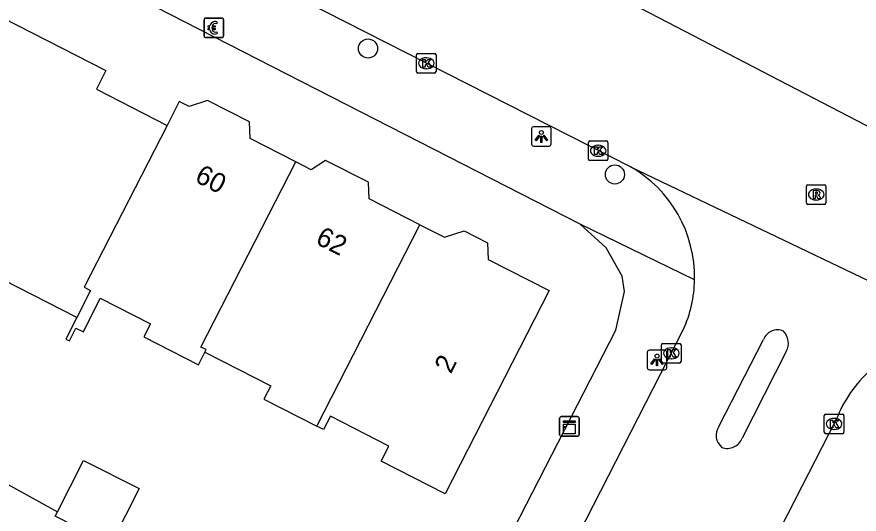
# Model space of a CAD drawing. Extents: x 160356 to 161355, y 381727 to 382845.
# Drawn here: x 161109.99 to 161153.12, y 382301.51 to 382326.97 of the extents above; entities that cross this region are included whole.
import ezdxf

# ---------------------------------------------------------------- set-up
doc = ezdxf.new("R2010")
doc.units = 0
for name, color, linetype in [('IMGEO_Betaalautomaat', 7, 'Continuous'), ('IMGEO_Boom', 7, 'Continuous'), ('IMGEO_Kast', 7, 'Continuous'), ('IMGEO_Kolk', 7, 'Continuous'), ('IMGEO_Lichtpunt', 7, 'Continuous'), ('IMGEO_Pand', 7, 'Continuous'), ('IMGEO_Pand_nummerreeks', 7, 'Continuous'), ('IMGEO_Rijbaan_lokaal_open', 7, 'Continuous'), ('IMGEO_Rioolput', 7, 'Continuous'), ('IMGEO_Voetpad_open', 7, 'Continuous')]:
    doc.layers.add(name, color=color, linetype=linetype)

msp = doc.modelspace()

# ---------------------------------------------------------------- linework, layer by layer
at = {"layer": 'IMGEO_Betaalautomaat'}
for p, q in [((161119.576, 382325.98), (161119.576, 382326.821)), ((161119.576, 382326.821), (161119.576, 382325.98)), ((161119.651, 382326.904), (161120.492, 382326.904)), ((161120.492, 382326.904), (161119.651, 382326.904)), ((161120.238, 382326.709), (161120.221, 382326.609)), ((161120.575, 382326.83), (161120.575, 382325.989)), ((161120.575, 382325.989), (161120.575, 382326.83)), ((161119.859, 382326.368), (161119.859, 382326.436)), ((161119.98, 382326.436), (161119.98, 382326.368)), ((161120.501, 382325.905), (161119.66, 382325.905)), ((161119.66, 382325.905), (161120.501, 382325.905)), ((161120.225, 382326.203), (161120.247, 382326.116))]:
    msp.add_line(p, q, dxfattribs=at)
for points in [[(161119.859, 382326.436), (161119.79, 382326.436), (161119.79, 382326.505), (161119.869, 382326.505)], [(161119.864, 382326.299), (161119.79, 382326.299), (161119.79, 382326.368), (161119.859, 382326.368)], [(161119.991, 382326.505), (161120.138, 382326.505), (161120.138, 382326.436), (161119.98, 382326.436)], [(161119.98, 382326.368), (161120.138, 382326.368), (161120.138, 382326.299), (161119.994, 382326.299)]]:
    msp.add_lwpolyline(points, dxfattribs=at)
for centre, radius, start, end in [((161119.654, 382326.827), 0.0779, 92.4484, 184.2845), ((161119.654, 382326.827), 0.0779, 92.4484, 184.2845), ((161120.152, 382326.429), 0.293, 73.014, 165.0139), ((161120.498, 382326.827), 0.0779, 2.4484, 94.2845), ((161120.498, 382326.827), 0.0779, 2.4484, 94.2845), ((161120.125, 382326.354), 0.267, 191.8096, 297.0389), ((161120.158, 382326.442), 0.179, 69.3236, 159.5683), ((161120.158, 382326.369), 0.179, 202.7625, 291.8693), ((161119.654, 382325.983), 0.0779, 182.4484, 274.2845), ((161119.654, 382325.983), 0.0779, 182.4484, 274.2845), ((161120.498, 382325.983), 0.0779, 272.4484, 4.2845), ((161120.498, 382325.983), 0.0779, 272.4484, 4.2845)]:
    msp.add_arc(centre, radius, start, end, dxfattribs=at)
at = {"layer": 'IMGEO_Boom'}
for centre in [(161127.972, 382325.345), (161140.615, 382318.898)]:
    msp.add_circle(centre, 0.489, dxfattribs=at)
at = {"layer": 'IMGEO_Kast'}
for p, q in [((161137.786, 382305.575), (161137.786, 382306.416)), ((161137.786, 382306.416), (161137.786, 382305.575)), ((161137.861, 382306.5), (161138.702, 382306.5)), ((161138.702, 382306.5), (161137.861, 382306.5)), ((161138.786, 382306.425), (161138.786, 382305.584)), ((161138.786, 382305.584), (161138.786, 382306.425)), ((161138.711, 382305.5), (161137.87, 382305.5)), ((161137.87, 382305.5), (161138.711, 382305.5))]:
    msp.add_line(p, q, dxfattribs=at)
for points in [[(161137.981, 382306.29), (161138.581, 382306.29), (161138.581, 382306.205), (161137.981, 382306.205), (161137.981, 382306.29)], [(161137.981, 382306.115), (161138.581, 382306.115), (161138.581, 382305.626), (161137.981, 382305.626), (161137.981, 382306.115)]]:
    msp.add_lwpolyline(points, dxfattribs=at)
msp.add_circle((161138.065, 382305.964), 0.0377, dxfattribs=at)
for centre, start, end in [((161137.864, 382306.422), 92.4484, 184.2845), ((161137.864, 382306.422), 92.4484, 184.2845), ((161138.708, 382306.422), 2.4484, 94.2845), ((161138.708, 382306.422), 2.4484, 94.2845), ((161137.864, 382305.578), 182.4484, 274.2845), ((161137.864, 382305.578), 182.4484, 274.2845), ((161138.708, 382305.578), 272.4484, 4.2845), ((161138.708, 382305.578), 272.4484, 4.2845)]:
    msp.add_arc(centre, 0.0779, start, end, dxfattribs=at)
at = {"layer": 'IMGEO_Kolk'}
for p, q in [((161130.454, 382324.164), (161130.454, 382325.016)), ((161130.529, 382325.09), (161131.381, 382325.09)), ((161131.455, 382325.016), (161131.455, 382324.164)), ((161130.942, 382324.87), (161130.967, 382324.87)), ((161131.381, 382324.09), (161130.529, 382324.09)), ((161130.965, 382324.31), (161130.94, 382324.31)), ((161139.258, 382319.685), (161139.258, 382320.537)), ((161139.333, 382320.611), (161140.185, 382320.611)), ((161139.746, 382320.391), (161139.771, 382320.391)), ((161140.259, 382320.537), (161140.259, 382319.685)), ((161139.769, 382319.831), (161139.744, 382319.831)), ((161140.185, 382319.611), (161139.333, 382319.611)), ((161143.004, 382309.316), (161143.004, 382310.168)), ((161143.079, 382310.242), (161143.931, 382310.242)), ((161143.492, 382310.022), (161143.517, 382310.022)), ((161144.005, 382310.168), (161144.005, 382309.316)), ((161143.515, 382309.462), (161143.49, 382309.462)), ((161143.931, 382309.242), (161143.079, 382309.242)), ((161151.34, 382305.7), (161151.34, 382306.552)), ((161151.415, 382306.626), (161152.267, 382306.626)), ((161151.828, 382306.406), (161151.853, 382306.406)), ((161152.341, 382306.552), (161152.341, 382305.7)), ((161152.267, 382305.626), (161151.415, 382305.626)), ((161151.851, 382305.846), (161151.826, 382305.846))]:
    msp.add_line(p, q, dxfattribs=at)
for points in [[(161130.454, 382324.164), (161130.454, 382325.016)], [(161130.529, 382325.09), (161131.381, 382325.09)], [(161131.455, 382325.016), (161131.455, 382324.164)], [(161130.775, 382324.79), (161130.898, 382324.79), (161130.898, 382324.639), (161131.028, 382324.79), (161131.192, 382324.79), (161131.046, 382324.639), (161131.199, 382324.39), (161131.047, 382324.39), (161130.962, 382324.554), (161130.898, 382324.487), (161130.898, 382324.39), (161130.775, 382324.39), (161130.775, 382324.79)], [(161131.381, 382324.09), (161130.529, 382324.09)], [(161139.258, 382319.685), (161139.258, 382320.537)], [(161139.333, 382320.611), (161140.185, 382320.611)], [(161139.579, 382320.311), (161139.702, 382320.311), (161139.702, 382320.16), (161139.832, 382320.311), (161139.996, 382320.311), (161139.85, 382320.16), (161140.003, 382319.911), (161139.851, 382319.911), (161139.766, 382320.075), (161139.702, 382320.008), (161139.702, 382319.911), (161139.579, 382319.911), (161139.579, 382320.311)], [(161140.259, 382320.537), (161140.259, 382319.685)], [(161140.185, 382319.611), (161139.333, 382319.611)], [(161143.004, 382309.316), (161143.004, 382310.168)], [(161143.079, 382310.242), (161143.931, 382310.242)], [(161143.325, 382309.942), (161143.448, 382309.942), (161143.448, 382309.791), (161143.578, 382309.942), (161143.742, 382309.942), (161143.596, 382309.791), (161143.749, 382309.542), (161143.597, 382309.542), (161143.512, 382309.706), (161143.448, 382309.639), (161143.448, 382309.542), (161143.325, 382309.542), (161143.325, 382309.942)], [(161144.005, 382310.168), (161144.005, 382309.316)], [(161143.931, 382309.242), (161143.079, 382309.242)], [(161151.34, 382305.7), (161151.34, 382306.552)], [(161151.415, 382306.626), (161152.267, 382306.626)], [(161152.341, 382306.552), (161152.341, 382305.7)], [(161151.661, 382306.326), (161151.784, 382306.326), (161151.784, 382306.175), (161151.914, 382306.326), (161152.078, 382306.326), (161151.932, 382306.175), (161152.085, 382305.926), (161151.933, 382305.926), (161151.848, 382306.09), (161151.784, 382306.023), (161151.784, 382305.926), (161151.661, 382305.926), (161151.661, 382306.326)], [(161152.267, 382305.626), (161151.415, 382305.626)]]:
    msp.add_lwpolyline(points, dxfattribs=at)
for centre, start, end in [((161130.531, 382325.014), 91.552, 178.448), ((161130.531, 382325.014), 91.552, 178.448), ((161131.379, 382325.014), 1.552, 88.448), ((161131.379, 382325.014), 1.552, 88.448), ((161130.531, 382324.166), 181.552, 268.448), ((161130.531, 382324.166), 181.552, 268.448), ((161131.379, 382324.166), 271.552, 358.448), ((161131.379, 382324.166), 271.552, 358.448), ((161139.335, 382320.535), 91.552, 178.448), ((161139.335, 382320.535), 91.552, 178.448), ((161140.183, 382320.535), 1.552, 88.448), ((161140.183, 382320.535), 1.552, 88.448), ((161139.335, 382319.687), 181.552, 268.448), ((161139.335, 382319.687), 181.552, 268.448), ((161140.183, 382319.687), 271.552, 358.448), ((161140.183, 382319.687), 271.552, 358.448), ((161143.081, 382310.166), 91.552, 178.448), ((161143.081, 382310.166), 91.552, 178.448), ((161143.929, 382310.166), 1.552, 88.448), ((161143.929, 382310.166), 1.552, 88.448), ((161143.081, 382309.318), 181.552, 268.448), ((161143.081, 382309.318), 181.552, 268.448), ((161143.929, 382309.318), 271.552, 358.448), ((161143.929, 382309.318), 271.552, 358.448), ((161151.417, 382306.55), 91.552, 178.448), ((161151.417, 382306.55), 91.552, 178.448), ((161152.265, 382306.55), 1.552, 88.448), ((161152.265, 382306.55), 1.552, 88.448), ((161151.417, 382305.702), 181.552, 268.448), ((161151.417, 382305.702), 181.552, 268.448), ((161152.265, 382305.702), 271.552, 358.448), ((161152.265, 382305.702), 271.552, 358.448)]:
    msp.add_arc(centre, 0.0765, start, end, dxfattribs=at)
for centre, major_axis, ratio, start_param, end_param in [((161130.941, 382324.59), (-0.387, 0.002), 0.722429, 4.712389, 7.853982), ((161130.966, 382324.59), (-0.39, 0.002), 0.717154, 1.570796, 4.712389), ((161139.745, 382320.111), (-0.387, 0.002), 0.722429, 4.712389, 7.853982), ((161139.77, 382320.111), (-0.39, 0.002), 0.717154, 1.570796, 4.712389), ((161143.491, 382309.742), (-0.387, 0.002), 0.722429, 4.712389, 7.853982), ((161143.516, 382309.742), (-0.39, 0.002), 0.717154, 1.570796, 4.712389), ((161151.827, 382306.126), (-0.387, 0.002), 0.722429, 4.712389, 7.853982), ((161151.852, 382306.126), (-0.39, 0.002), 0.717154, 1.570796, 4.712389)]:
    msp.add_ellipse(centre, major_axis=major_axis, ratio=ratio, start_param=start_param, end_param=end_param, dxfattribs=at)
at = {"layer": 'IMGEO_Lichtpunt'}
for p, q in [((161136.351, 382321.247), (161136.351, 382320.44)), ((161136.351, 382321.247), (161136.351, 382320.44)), ((161137.253, 382321.342), (161136.445, 382321.342)), ((161137.253, 382321.342), (161136.445, 382321.342)), ((161137.347, 382320.44), (161137.347, 382321.247)), ((161137.347, 382320.44), (161137.347, 382321.247)), ((161136.445, 382320.346), (161137.253, 382320.346)), ((161136.445, 382320.346), (161137.253, 382320.346)), ((161143.178, 382309.896), (161142.37, 382309.896)), ((161143.178, 382309.896), (161142.37, 382309.896)), ((161142.276, 382309.801), (161142.276, 382308.994)), ((161142.276, 382309.801), (161142.276, 382308.994)), ((161143.272, 382308.994), (161143.272, 382309.801)), ((161143.272, 382308.994), (161143.272, 382309.801)), ((161142.37, 382308.9), (161143.178, 382308.9)), ((161142.37, 382308.9), (161143.178, 382308.9))]:
    msp.add_line(p, q, dxfattribs=at)
for points in [[(161136.725, 382320.911), (161136.764, 382320.883), (161136.576, 382320.621), (161136.538, 382320.648), (161136.725, 382320.911)], [(161136.827, 382320.863), (161136.874, 382320.863), (161136.874, 382320.541), (161136.827, 382320.541), (161136.827, 382320.863)], [(161136.937, 382320.883), (161136.975, 382320.91), (161137.162, 382320.648), (161137.123, 382320.62), (161136.937, 382320.883)], [(161142.65, 382309.465), (161142.689, 382309.437), (161142.501, 382309.175), (161142.463, 382309.202), (161142.65, 382309.465)], [(161142.752, 382309.417), (161142.799, 382309.417), (161142.799, 382309.095), (161142.752, 382309.095), (161142.752, 382309.417)], [(161142.862, 382309.437), (161142.9, 382309.464), (161143.087, 382309.202), (161143.048, 382309.174), (161142.862, 382309.437)]]:
    msp.add_lwpolyline(points, dxfattribs=at)
for centre in [(161136.85, 382321.045), (161142.775, 382309.599)]:
    msp.add_circle(centre, 0.0994, dxfattribs=at)
for centre, start, end in [((161136.445, 382321.247), 90, 180), ((161136.445, 382321.247), 90, 180), ((161137.253, 382321.247), 0, 90), ((161137.253, 382321.247), 0, 90), ((161136.445, 382320.44), 180, 270), ((161136.445, 382320.44), 180, 270), ((161137.253, 382320.44), 270, 0), ((161137.253, 382320.44), 270, 360), ((161142.37, 382309.801), 90, 180), ((161142.37, 382309.801), 90, 180), ((161143.178, 382309.801), 0, 90), ((161143.178, 382309.801), 0, 90), ((161142.37, 382308.994), 180, 270), ((161142.37, 382308.994), 180, 270), ((161143.178, 382308.994), 270, 0), ((161143.178, 382308.994), 270, 360)]:
    msp.add_arc(centre, 0.0946, start, end, dxfattribs=at)
at = {"layer": 'IMGEO_Pand'}
for points in [[(161102.878, 382328.94), (161106.443, 382327.117), (161106.95, 382328.108), (161114.553, 382324.221), (161114.06, 382323.258), (161117.678, 382321.409)], [(161124.27, 382319.543), (161121.938, 382320.736), (161121.894, 382321.597), (161119.755, 382322.691), (161118.81, 382322.385), (161118.308, 382322.641), (161117.678, 382321.409)], [(161117.678, 382321.409), (161113.437, 382313.125), (161113.762, 382312.959), (161113.056, 382311.572)], [(161113.056, 382311.572), (161109.287, 382313.496), (161108.723, 382312.391), (161101.191, 382316.235), (161101.795, 382317.418), (161097.98, 382319.365)], [(161119.621, 382309.802), (161119.683, 382309.928), (161119.418, 382310.064), (161124.27, 382319.543)], [(161130.634, 382316.323), (161128.034, 382317.653), (161127.991, 382318.498), (161125.801, 382319.618), (161125.061, 382319.139), (161124.27, 382319.543)], [(161125.353, 382306.015), (161130.634, 382316.323)], [(161130.634, 382316.323), (161131.883, 382315.685), (161132.889, 382316.011), (161134.09, 382315.396), (161134.133, 382314.552), (161137.244, 382312.961), (161131.92, 382302.547), (161128.651, 382304.218), (161129.045, 382304.989), (161126.047, 382306.522), (161125.698, 382305.839), (161125.353, 382306.015)], [(161113.056, 382311.572), (161112.494, 382310.467), (161112.679, 382310.373), (161113.017, 382311.035), (161113.409, 382310.835), (161114.261, 382312.569), (161116.838, 382311.257), (161116.492, 382310.58), (161119.295, 382309.147), (161119.621, 382309.802)], [(161119.621, 382309.802), (161122.988, 382308.081), (161122.641, 382307.402), (161125.353, 382306.015)], [(161112.067, 382301.63), (161113.396, 382304.257), (161116.254, 382302.812), (161114.875, 382300.086)], [(161114.875, 382300.086), (161114.807, 382299.951), (161111.949, 382301.397), (161112.067, 382301.63)]]:
    msp.add_lwpolyline(points, dxfattribs=at)
at = {"layer": 'IMGEO_Rijbaan_lokaal_open'}
for points in [[(161141.419, 382319.292), (161100.755, 382339.952)], [(161156.12, 382320.042), (161121.232, 382338.155)], [(161141.419, 382319.292), (161160.696, 382310.075)], [(161135.302, 382293.732), (161144.12, 382310.941)], [(161145.934, 382305.988), (161148.225, 382310.443)], [(161149.392, 382309.835), (161147.128, 382305.402)], [(161151.954, 382306.35), (161138.409, 382279.937)]]:
    msp.add_lwpolyline(points, dxfattribs=at)
for centre, radius, start, end in [((161138.167, 382313.628), 6.531, 358.937, 60.1381), ((161138.163, 382313.628), 6.535, 335.7179, 358.9362), ((161148.943, 382310.177), 0.765, 66.8959, 159.6642), ((161148.621, 382310.259), 0.88, 331.2004, 45.0138), ((161158.116, 382303.973), 6.605, 131.8219, 158.9073), ((161146.612, 382305.542), 0.811, 146.6725, 229.7835), ((161146.372, 382305.676), 0.804, 249.3461, 340.1133)]:
    msp.add_arc(centre, radius, start, end, dxfattribs=at)
at = {"layer": 'IMGEO_Rioolput'}
for p, q in [((161150.425, 382317.442), (161150.425, 382318.294)), ((161150.5, 382318.368), (161151.352, 382318.368)), ((161150.913, 382318.148), (161150.938, 382318.148)), ((161151.426, 382318.294), (161151.426, 382317.442)), ((161151.352, 382317.368), (161150.5, 382317.368)), ((161150.936, 382317.588), (161150.911, 382317.588))]:
    msp.add_line(p, q, dxfattribs=at)
for points in [[(161150.425, 382317.442), (161150.425, 382318.294)], [(161150.5, 382318.368), (161151.352, 382318.368)], [(161151.014, 382318.066), (161150.762, 382318.068), (161150.762, 382317.668)], [(161151.426, 382318.294), (161151.426, 382317.442)], [(161150.762, 382317.668), (161150.886, 382317.668), (161150.886, 382317.83), (161150.897, 382317.83)], [(161150.94, 382317.987), (161150.886, 382317.987), (161150.886, 382317.906)], [(161150.886, 382317.906), (161150.938, 382317.906)], [(161150.944, 382317.801), (161151.015, 382317.668), (161151.155, 382317.668), (161151.09, 382317.794)], [(161151.352, 382317.368), (161150.5, 382317.368)]]:
    msp.add_lwpolyline(points, dxfattribs=at)
for centre, radius, start, end in [((161150.502, 382318.292), 0.0765, 91.552, 178.448), ((161150.502, 382318.292), 0.0765, 91.552, 178.448), ((161151.013, 382317.956), 0.109, 350.3612, 89.416), ((161151.35, 382318.292), 0.0765, 1.552, 88.448), ((161151.35, 382318.292), 0.0765, 1.552, 88.448), ((161150.896, 382317.777), 0.0533, 26.0293, 88.6989), ((161150.922, 382318.095), 0.19, 274.7715, 282.9687), ((161150.946, 382317.891), 0.0964, 77.0061, 93.1865), ((161150.96, 382317.948), 0.0378, 276.6634, 79.6772), ((161151.011, 382317.956), 0.112, 277.5842, 350.9817), ((161150.995, 382317.741), 0.108, 29.5134, 73.7905), ((161150.502, 382317.444), 0.0765, 181.552, 268.448), ((161150.502, 382317.444), 0.0765, 181.552, 268.448), ((161151.35, 382317.444), 0.0765, 271.552, 358.448), ((161151.35, 382317.444), 0.0765, 271.552, 358.448)]:
    msp.add_arc(centre, radius, start, end, dxfattribs=at)
for centre, major_axis, ratio, start_param, end_param in [((161150.912, 382317.868), (-0.387, 0.002), 0.722429, 4.712389, 7.853982), ((161150.937, 382317.868), (-0.39, 0.002), 0.717154, 1.570796, 4.712389)]:
    msp.add_ellipse(centre, major_axis=major_axis, ratio=ratio, start_param=start_param, end_param=end_param, dxfattribs=at)
at = {"layer": 'IMGEO_Voetpad_open'}
for points in [[(161138.843, 382316.361), (161057.073, 382358.164)], [(161130.842, 382291.81), (161140.668, 382310.931), (161141.099, 382312.905), (161140.989, 382313.693), (161140.175, 382315.135), (161138.843, 382316.361)], [(161144.697, 382313.507), (161138.843, 382316.361)], [(161105.785, 382305.083), (161112.067, 382301.63)]]:
    msp.add_lwpolyline(points, dxfattribs=at)

# ---------------------------------------------------------------- texts
at = {"layer": 'IMGEO_Pand_nummerreeks'}
for s, rotation, p in [('60', 332.5381, (161119.045, 382318.562)), ('62', 333.1684, (161125.231, 382315.38)), ('2', 62.9223, (161132.212, 382308.654))]:
    msp.add_text(s, height=1, rotation=rotation, dxfattribs=at).set_placement(p)

doc.saveas('drawing.dxf')
